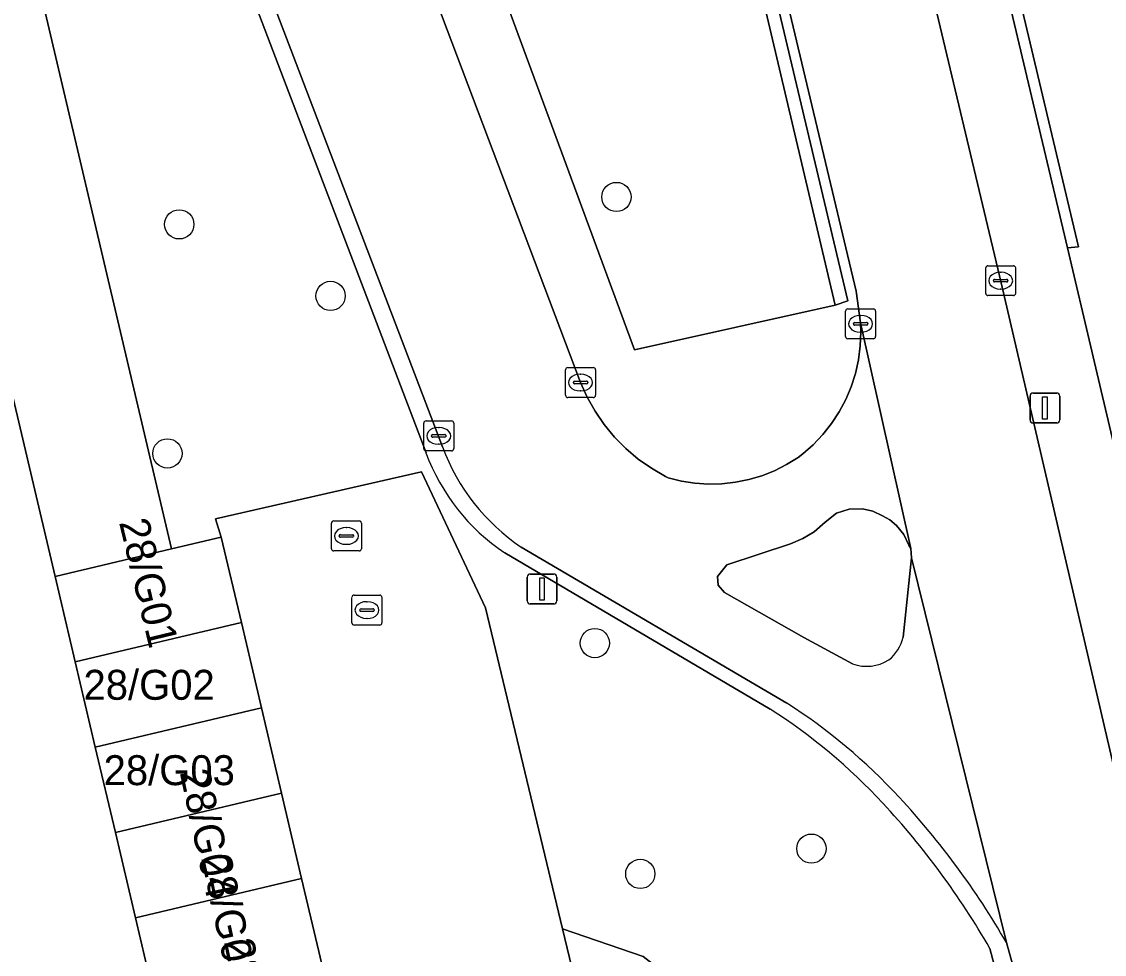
# Model space of a CAD drawing. Extents: x 158031 to 159244, y 380104 to 381214.
# Drawn here: x 158656.19 to 158692.37, y 380931.84 to 380963 of the extents above; entities that cross this region are included whole.
import ezdxf

# ---------------------------------------------------------------- set-up
doc = ezdxf.new("R2010")
doc.units = 0
for name, color, linetype in [('IMGEO_Berm_groen', 7, 'Continuous'), ('IMGEO_Boom', 7, 'Continuous'), ('IMGEO_Erf', 7, 'Continuous'), ('IMGEO_Fietspad_open', 7, 'Continuous'), ('IMGEO_Groenvoorziening', 7, 'Continuous'), ('IMGEO_Kolk', 7, 'Continuous'), ('IMGEO_Lichtmast', 7, 'Continuous'), ('IMGEO_Muur', 7, 'Continuous'), ('IMGEO_Pand', 7, 'Continuous'), ('IMGEO_Pand_nummerreeks', 7, 'Continuous'), ('IMGEO_Rijbaan_lokaal_open', 7, 'Continuous'), ('IMGEO_Rioolput', 7, 'Continuous'), ('IMGEO_Verkeerseiland_open', 7, 'Continuous'), ('IMGEO_Voetpad_open', 7, 'Continuous')]:
    doc.layers.add(name, color=color, linetype=linetype)

msp = doc.modelspace()

# ---------------------------------------------------------------- linework, layer by layer
at = {"layer": 'IMGEO_Berm_groen'}
msp.add_lwpolyline([(158659.843, 380997.893), (158660.03, 380997.272), (158666.732, 380978.988), (158676.668, 380952.037), (158683.376, 380953.532), (158671.995, 381001.81)], dxfattribs=at)
at = {"layer": 'IMGEO_Boom'}
for centre in [(158676.065, 380957.145), (158661.456, 380956.231), (158666.512, 380953.838), (158661.059, 380948.576), (158675.342, 380942.239), (158682.578, 380935.369), (158676.862, 380934.526)]:
    msp.add_circle(centre, 0.489, dxfattribs=at)
at = {"layer": 'IMGEO_Erf'}
msp.add_lwpolyline([(158660.663, 380930.206), (158659.991, 380933.058), (158659.32, 380935.911), (158658.648, 380938.763), (158657.976, 380941.616), (158657.305, 380944.468), (158645.377, 380995.088), (158628.269, 380991.174)], dxfattribs=at)
at = {"layer": 'IMGEO_Fietspad_open'}
for points in [[(158651.91, 381089.41), (158658.223, 381062.478), (158658.774, 381060.069), (158658.818, 381059.878), (158658.497, 381059.8), (158667.371, 381022.499), (158667.86, 381020.483), (158667.967, 381020.043), (158672.035, 381003.268), (158672.361, 381001.891), (158674.016, 380996.666), (158679.129, 380974.762), (158684.079, 380953.998), (158684.223, 380952.937), (158685.897, 380945.401), (158685.924, 380945.089), (158689.094, 380932.233), (158689.866, 380929.463)], [(158710.978, 380861.027), (158709.641, 380866.489), (158709.619, 380866.64), (158709.463, 380867.521), (158707.319, 380876.312), (158699.376, 380909.991), (158693.603, 380934.169), (158688.921, 380954.272), (158678.032, 381000), (158677.125, 381004.39), (158673.033, 381021.228), (158672.927, 381021.669), (158667.035, 381046.28), (158663.617, 381061.042), (158663.576, 381061.221), (158663, 381063.616), (158656.793, 381089.506)], [(158652.006, 380996.675), (158660.379, 380974.663), (158670.252, 380948.792)], [(158683.953, 380941.54), (158682.328, 380942.428), (158679.675, 380943.932), (158679.46, 380944.173), (158679.44, 380944.458), (158679.75, 380944.851), (158681.884, 380945.55), (158682.291, 380945.731), (158682.676, 380945.956), (158683.036, 380946.283), (158683.42, 380946.582), (158683.846, 380946.711), (158684.29, 380946.727), (158684.636, 380946.643), (158684.959, 380946.494), (158685.202, 380946.352), (158685.418, 380946.171), (158685.664, 380945.862), (158685.84, 380945.508), (158685.897, 380945.401), (158684.223, 380952.937), (158684.233, 380952.634), (158684.213, 380952.167), (158684.152, 380951.704), (158684.049, 380951.249), (158683.907, 380950.804), (158683.725, 380950.374), (158683.505, 380949.962), (158683.25, 380949.572), (158682.961, 380949.205), (158682.64, 380948.866), (158682.29, 380948.557), (158682.134, 380948.445), (158681.749, 380948.204), (158681.344, 380947.999), (158680.922, 380947.831), (158680.487, 380947.701), (158680.043, 380947.61), (158679.591, 380947.56), (158679.138, 380947.55), (158678.685, 380947.58), (158678.236, 380947.651), (158677.796, 380947.762), (158677.702, 380947.81), (158677.233, 380948.079), (158676.791, 380948.389), (158676.379, 380948.738), (158675.999, 380949.122), (158675.655, 380949.538), (158675.349, 380949.983), (158675.084, 380950.454), (158674.863, 380950.947), (158665.761, 380975.033)], [(158672.883, 380945.448), (158681.756, 380940.231)], [(158689.094, 380932.233), (158685.924, 380945.089), (158685.65, 380942.439)]]:
    msp.add_lwpolyline(points, dxfattribs=at)
for centre, radius, start, end in [((158676.756, 380951.203), 6.937, 200.3348, 236.0552), ((158684.238, 380942.798), 1.457, 309.4682, 345.7445), ((158684.418, 380942.882), 1.42, 250.869, 301.6659), ((158671.318, 380923.935), 19.352, 42.7931, 57.3595), ((158666.009, 380918.956), 26.63, 29.9054, 42.8947)]:
    msp.add_arc(centre, radius, start, end, dxfattribs=at)
at = {"layer": 'IMGEO_Groenvoorziening'}
for points in [[(158702.855, 380965.659), (158702.09, 380968.88), (158693.503, 381004.589), (158688.991, 381003.505), (158689.195, 381002.553), (158682.503, 381000.919), (158682.212, 381002.231), (158680.496, 381001.857), (158691.506, 380955.478), (158691.138, 380955.441), (158710.56, 380872.948), (158724.226, 380876.207), (158718.399, 380900.655), (158708.105, 380915.35), (158713.159, 380922.64), (158710.911, 380932.073), (158701.955, 380940.406), (158706.933, 380948.762)], [(158661.198, 380945.385), (158649.276, 380995.98), (158645.377, 380995.088), (158657.305, 380944.468)], [(158680.934, 380926.931), (158679.919, 380929.472), (158676.956, 380931.767), (158674.266, 380932.695), (158675.929, 380925.769)]]:
    msp.add_lwpolyline(points, close=True, dxfattribs=at)
for points in [[(158651.455, 380996.478), (158649.276, 380995.98), (158661.198, 380945.385), (158662.86, 380945.776), (158662.669, 380946.393), (158669.548, 380947.966), (158671.693, 380943.415), (158674.266, 380932.695), (158676.956, 380931.767), (158679.919, 380929.472), (158680.934, 380926.931), (158685.421, 380927.973), (158685.323, 380928.413), (158689.258, 380929.353), (158688.543, 380932.036)], [(158669.701, 380948.595), (158651.455, 380996.478)], [(158681.205, 380940.034), (158672.332, 380945.251)]]:
    msp.add_lwpolyline(points, dxfattribs=at)
for centre, radius, start, end in [((158676.205, 380951.006), 6.937, 200.3348, 236.0552), ((158670.767, 380923.738), 19.352, 42.7931, 57.3595), ((158665.458, 380918.759), 26.63, 29.9054, 42.8947)]:
    msp.add_arc(centre, radius, start, end, dxfattribs=at)
at = {"layer": 'IMGEO_Kolk'}
for p, q in [((158688.403, 380953.923), (158688.403, 380954.775)), ((158688.478, 380954.849), (158689.33, 380954.849)), ((158689.404, 380954.775), (158689.404, 380953.923)), ((158688.662, 380954.343), (158688.662, 380954.355)), ((158688.705, 380954.392), (158689.103, 380954.392)), ((158688.891, 380954.629), (158688.916, 380954.629)), ((158689.146, 380954.355), (158689.146, 380954.343)), ((158689.1, 380954.306), (158688.702, 380954.306)), ((158688.914, 380954.069), (158688.889, 380954.069)), ((158689.33, 380953.849), (158688.478, 380953.849)), ((158683.722, 380952.482), (158683.722, 380953.334)), ((158683.797, 380953.408), (158684.649, 380953.408)), ((158684.723, 380953.334), (158684.723, 380952.482)), ((158683.981, 380952.902), (158683.981, 380952.914)), ((158684.024, 380952.951), (158684.422, 380952.951)), ((158684.21, 380953.188), (158684.235, 380953.188)), ((158684.465, 380952.914), (158684.465, 380952.902)), ((158684.419, 380952.865), (158684.021, 380952.865)), ((158684.233, 380952.628), (158684.208, 380952.628)), ((158684.649, 380952.408), (158683.797, 380952.408)), ((158674.365, 380950.518), (158674.365, 380951.37)), ((158674.44, 380951.444), (158675.292, 380951.444)), ((158674.853, 380951.224), (158674.878, 380951.224)), ((158675.366, 380951.37), (158675.366, 380950.518)), ((158674.624, 380950.938), (158674.624, 380950.95)), ((158675.062, 380950.901), (158674.664, 380950.901)), ((158674.667, 380950.987), (158675.065, 380950.987)), ((158675.108, 380950.95), (158675.108, 380950.938)), ((158675.292, 380950.444), (158674.44, 380950.444)), ((158674.876, 380950.664), (158674.851, 380950.664)), ((158669.702, 380949.662), (158670.554, 380949.662)), ((158669.627, 380948.736), (158669.627, 380949.588)), ((158670.115, 380949.442), (158670.14, 380949.442)), ((158670.628, 380949.588), (158670.628, 380948.736)), ((158669.886, 380949.156), (158669.886, 380949.168)), ((158670.324, 380949.119), (158669.926, 380949.119)), ((158669.929, 380949.205), (158670.327, 380949.205)), ((158670.37, 380949.168), (158670.37, 380949.156)), ((158670.554, 380948.662), (158669.702, 380948.662)), ((158670.138, 380948.882), (158670.113, 380948.882)), ((158667.227, 380942.915), (158667.227, 380943.767)), ((158667.302, 380943.841), (158668.154, 380943.841)), ((158667.715, 380943.621), (158667.74, 380943.621)), ((158668.228, 380943.767), (158668.228, 380942.915)), ((158667.486, 380943.335), (158667.486, 380943.347)), ((158667.924, 380943.298), (158667.526, 380943.298)), ((158667.529, 380943.384), (158667.927, 380943.384)), ((158667.97, 380943.347), (158667.97, 380943.335)), ((158668.154, 380942.841), (158667.302, 380942.841)), ((158667.738, 380943.061), (158667.713, 380943.061))]:
    msp.add_line(p, q, dxfattribs=at)
for points in [[(158688.403, 380953.923), (158688.403, 380954.775)], [(158688.478, 380954.849), (158689.33, 380954.849)], [(158689.404, 380954.775), (158689.404, 380953.923)], [(158689.33, 380953.849), (158688.478, 380953.849)], [(158683.722, 380952.482), (158683.722, 380953.334)], [(158683.797, 380953.408), (158684.649, 380953.408)], [(158684.723, 380953.334), (158684.723, 380952.482)], [(158684.649, 380952.408), (158683.797, 380952.408)], [(158674.365, 380950.518), (158674.365, 380951.37)], [(158674.44, 380951.444), (158675.292, 380951.444)], [(158675.366, 380951.37), (158675.366, 380950.518)], [(158675.292, 380950.444), (158674.44, 380950.444)], [(158669.702, 380949.662), (158670.554, 380949.662)], [(158669.627, 380948.736), (158669.627, 380949.588)], [(158670.628, 380949.588), (158670.628, 380948.736)], [(158670.554, 380948.662), (158669.702, 380948.662)], [(158667.227, 380942.915), (158667.227, 380943.767)], [(158667.302, 380943.841), (158668.154, 380943.841)], [(158668.228, 380943.767), (158668.228, 380942.915)], [(158668.154, 380942.841), (158667.302, 380942.841)]]:
    msp.add_lwpolyline(points, dxfattribs=at)
for centre, radius, start, end in [((158688.48, 380954.773), 0.0765, 91.552, 178.448), ((158688.48, 380954.773), 0.0765, 91.552, 178.448), ((158689.328, 380954.773), 0.0765, 1.552, 88.448), ((158689.328, 380954.773), 0.0765, 1.552, 88.448), ((158688.702, 380954.352), 0.0403, 85.8775, 175.7526), ((158688.699, 380954.342), 0.0366, 178.938, 274.7102), ((158689.103, 380954.349), 0.043, 264.8664, 352.4533), ((158689.107, 380954.354), 0.0386, 1.7309, 96.639), ((158688.48, 380953.925), 0.0765, 181.552, 268.448), ((158688.48, 380953.925), 0.0765, 181.552, 268.448), ((158689.328, 380953.925), 0.0765, 271.552, 358.448), ((158689.328, 380953.925), 0.0765, 271.552, 358.448), ((158683.799, 380953.332), 0.0765, 91.552, 178.448), ((158683.799, 380953.332), 0.0765, 91.552, 178.448), ((158684.647, 380953.332), 0.0765, 1.552, 88.448), ((158684.647, 380953.332), 0.0765, 1.552, 88.448), ((158684.021, 380952.911), 0.0403, 85.8775, 175.7526), ((158684.018, 380952.901), 0.0366, 178.938, 274.7102), ((158684.422, 380952.908), 0.043, 264.8664, 352.4533), ((158684.426, 380952.913), 0.0386, 1.7309, 96.639), ((158683.799, 380952.484), 0.0765, 181.552, 268.448), ((158683.799, 380952.484), 0.0765, 181.552, 268.448), ((158684.647, 380952.484), 0.0765, 271.552, 358.448), ((158684.647, 380952.484), 0.0765, 271.552, 358.448), ((158674.442, 380951.368), 0.0765, 91.552, 178.448), ((158674.442, 380951.368), 0.0765, 91.552, 178.448), ((158675.29, 380951.368), 0.0765, 1.552, 88.448), ((158675.29, 380951.368), 0.0765, 1.552, 88.448), ((158674.664, 380950.947), 0.0403, 85.8775, 175.7526), ((158674.661, 380950.937), 0.0366, 178.938, 274.7102), ((158675.065, 380950.944), 0.043, 264.8664, 352.4533), ((158675.069, 380950.949), 0.0386, 1.7309, 96.639), ((158674.442, 380950.52), 0.0765, 181.552, 268.448), ((158674.442, 380950.52), 0.0765, 181.552, 268.448), ((158675.29, 380950.52), 0.0765, 271.552, 358.448), ((158675.29, 380950.52), 0.0765, 271.552, 358.448), ((158669.704, 380949.586), 0.0765, 91.552, 178.448), ((158669.704, 380949.586), 0.0765, 91.552, 178.448), ((158670.552, 380949.586), 0.0765, 1.552, 88.448), ((158670.552, 380949.586), 0.0765, 1.552, 88.448), ((158669.926, 380949.165), 0.0403, 85.8775, 175.7526), ((158669.923, 380949.155), 0.0366, 178.938, 274.7102), ((158670.327, 380949.162), 0.043, 264.8664, 352.4533), ((158670.331, 380949.167), 0.0386, 1.7309, 96.639), ((158669.704, 380948.738), 0.0765, 181.552, 268.448), ((158669.704, 380948.738), 0.0765, 181.552, 268.448), ((158670.552, 380948.738), 0.0765, 271.552, 358.448), ((158670.552, 380948.738), 0.0765, 271.552, 358.448), ((158667.304, 380943.765), 0.0765, 91.552, 178.448), ((158667.304, 380943.765), 0.0765, 91.552, 178.448), ((158668.152, 380943.765), 0.0765, 1.552, 88.448), ((158668.152, 380943.765), 0.0765, 1.552, 88.448), ((158667.526, 380943.344), 0.0403, 85.8775, 175.7526), ((158667.523, 380943.334), 0.0366, 178.938, 274.7102), ((158667.927, 380943.341), 0.043, 264.8664, 352.4533), ((158667.931, 380943.346), 0.0386, 1.7309, 96.639), ((158667.304, 380942.917), 0.0765, 181.552, 268.448), ((158667.304, 380942.917), 0.0765, 181.552, 268.448), ((158668.152, 380942.917), 0.0765, 271.552, 358.448), ((158668.152, 380942.917), 0.0765, 271.552, 358.448)]:
    msp.add_arc(centre, radius, start, end, dxfattribs=at)
for centre, major_axis, ratio, start_param, end_param in [((158688.89, 380954.349), (-0.387, 0.002), 0.722429, 4.712389, 7.853982), ((158688.915, 380954.349), (-0.39, 0.002), 0.717154, 1.570796, 4.712389), ((158684.209, 380952.908), (-0.387, 0.002), 0.722429, 4.712389, 7.853982), ((158684.234, 380952.908), (-0.39, 0.002), 0.717154, 1.570796, 4.712389), ((158674.852, 380950.944), (-0.387, 0.002), 0.722429, 4.712389, 7.853982), ((158674.877, 380950.944), (-0.39, 0.002), 0.717154, 1.570796, 4.712389), ((158670.114, 380949.162), (-0.387, 0.002), 0.722429, 4.712389, 7.853982), ((158670.139, 380949.162), (-0.39, 0.002), 0.717154, 1.570796, 4.712389), ((158667.714, 380943.341), (-0.387, 0.002), 0.722429, 4.712389, 7.853982), ((158667.739, 380943.341), (-0.39, 0.002), 0.717154, 1.570796, 4.712389)]:
    msp.add_ellipse(centre, major_axis=major_axis, ratio=ratio, start_param=start_param, end_param=end_param, dxfattribs=at)
at = {"layer": 'IMGEO_Lichtmast'}
for p, q in [((158689.885, 380949.694), (158689.885, 380950.494)), ((158689.885, 380950.494), (158689.885, 380949.694)), ((158689.985, 380950.594), (158690.775, 380950.594)), ((158690.775, 380950.594), (158689.985, 380950.594)), ((158690.875, 380950.494), (158690.875, 380949.694)), ((158690.875, 380949.694), (158690.875, 380950.494)), ((158690.775, 380949.594), (158689.985, 380949.594)), ((158689.985, 380949.594), (158690.775, 380949.594)), ((158673.08, 380943.645), (158673.08, 380944.445)), ((158673.08, 380944.445), (158673.08, 380943.645)), ((158673.18, 380944.545), (158673.97, 380944.545)), ((158673.97, 380944.545), (158673.18, 380944.545)), ((158674.07, 380944.445), (158674.07, 380943.645)), ((158674.07, 380943.645), (158674.07, 380944.445)), ((158673.97, 380943.545), (158673.18, 380943.545)), ((158673.18, 380943.545), (158673.97, 380943.545))]:
    msp.add_line(p, q, dxfattribs=at)
for points in [[(158690.305, 380950.469), (158690.455, 380950.469), (158690.455, 380949.719), (158690.305, 380949.719), (158690.305, 380950.469)], [(158673.5, 380944.42), (158673.65, 380944.42), (158673.65, 380943.67), (158673.5, 380943.67), (158673.5, 380944.42)]]:
    msp.add_lwpolyline(points, dxfattribs=at)
for centre, start, end in [((158689.985, 380950.494), 90, 180), ((158689.985, 380950.494), 90, 180), ((158690.775, 380950.494), 0, 90), ((158690.775, 380950.494), 360, 90), ((158689.985, 380949.694), 180, 270), ((158689.985, 380949.694), 180, 270), ((158690.775, 380949.694), 270, 0), ((158690.775, 380949.694), 270, 0), ((158673.18, 380944.445), 90, 180), ((158673.18, 380944.445), 90, 180), ((158673.97, 380944.445), 0, 90), ((158673.97, 380944.445), 360, 90), ((158673.18, 380943.645), 180, 270), ((158673.18, 380943.645), 180, 270), ((158673.97, 380943.645), 270, 0), ((158673.97, 380943.645), 270, 0)]:
    msp.add_arc(centre, 0.1, start, end, dxfattribs=at)
at = {"layer": 'IMGEO_Muur'}
for points in [[(158672.361, 381001.891), (158672.035, 381003.268), (158671.666, 381003.181), (158671.995, 381001.81), (158683.376, 380953.532), (158683.797, 380953.67)], [(158680.496, 381001.857), (158680.141, 381001.782), (158691.138, 380955.441), (158691.506, 380955.478)]]:
    msp.add_lwpolyline(points, close=True, dxfattribs=at)
at = {"layer": 'IMGEO_Pand'}
for points in [[(158663.532, 380942.924), (158662.86, 380945.776), (158661.198, 380945.385), (158657.305, 380944.468), (158657.976, 380941.616)], [(158658.648, 380938.763), (158664.203, 380940.071), (158663.532, 380942.924), (158657.976, 380941.616)], [(158659.32, 380935.911), (158664.874, 380937.218), (158664.203, 380940.071), (158658.648, 380938.763)], [(158659.32, 380935.911), (158659.991, 380933.058), (158665.546, 380934.366), (158664.874, 380937.218)], [(158660.663, 380930.206), (158666.218, 380931.513), (158665.546, 380934.366), (158659.991, 380933.058)]]:
    msp.add_lwpolyline(points, close=True, dxfattribs=at)
at = {"layer": 'IMGEO_Rijbaan_lokaal_open'}
msp.add_lwpolyline([(158675.929, 380925.769), (158674.266, 380932.695), (158671.693, 380943.415), (158669.548, 380947.966), (158662.669, 380946.393), (158662.86, 380945.776), (158663.532, 380942.924), (158664.203, 380940.071), (158664.874, 380937.218), (158665.546, 380934.366), (158666.218, 380931.513)], dxfattribs=at)
at = {"layer": 'IMGEO_Rioolput'}
for p, q in [((158666.541, 380945.392), (158666.541, 380946.244)), ((158666.616, 380946.318), (158667.468, 380946.318)), ((158667.029, 380946.098), (158667.054, 380946.098)), ((158667.542, 380946.244), (158667.542, 380945.392)), ((158666.8, 380945.812), (158666.8, 380945.824)), ((158667.238, 380945.775), (158666.84, 380945.775)), ((158666.843, 380945.861), (158667.241, 380945.861)), ((158667.284, 380945.824), (158667.284, 380945.812)), ((158667.468, 380945.318), (158666.616, 380945.318)), ((158667.052, 380945.538), (158667.027, 380945.538))]:
    msp.add_line(p, q, dxfattribs=at)
for points in [[(158666.541, 380945.392), (158666.541, 380946.244)], [(158666.616, 380946.318), (158667.468, 380946.318)], [(158667.542, 380946.244), (158667.542, 380945.392)], [(158667.468, 380945.318), (158666.616, 380945.318)]]:
    msp.add_lwpolyline(points, dxfattribs=at)
for centre, radius, start, end in [((158666.618, 380946.242), 0.0765, 91.552, 178.448), ((158666.618, 380946.242), 0.0765, 91.552, 178.448), ((158667.466, 380946.242), 0.0765, 1.552, 88.448), ((158667.466, 380946.242), 0.0765, 1.552, 88.448), ((158666.84, 380945.821), 0.0403, 85.8775, 175.7526), ((158666.837, 380945.811), 0.0366, 178.938, 274.7102), ((158667.241, 380945.818), 0.043, 264.8664, 352.4533), ((158667.245, 380945.823), 0.0386, 1.7309, 96.639), ((158666.618, 380945.394), 0.0765, 181.552, 268.448), ((158666.618, 380945.394), 0.0765, 181.552, 268.448), ((158667.466, 380945.394), 0.0765, 271.552, 358.448), ((158667.466, 380945.394), 0.0765, 271.552, 358.448)]:
    msp.add_arc(centre, radius, start, end, dxfattribs=at)
for centre, major_axis, ratio, start_param, end_param in [((158667.028, 380945.818), (-0.387, 0.002), 0.722429, 4.712389, 7.853982), ((158667.053, 380945.818), (-0.39, 0.002), 0.717154, 1.570796, 4.712389)]:
    msp.add_ellipse(centre, major_axis=major_axis, ratio=ratio, start_param=start_param, end_param=end_param, dxfattribs=at)
at = {"layer": 'IMGEO_Verkeerseiland_open'}
msp.add_lwpolyline([(158685.65, 380942.439), (158685.924, 380945.089), (158685.897, 380945.401), (158685.84, 380945.508), (158685.664, 380945.862), (158685.418, 380946.171), (158685.202, 380946.352), (158684.959, 380946.494), (158684.636, 380946.643), (158684.29, 380946.727), (158683.846, 380946.711), (158683.42, 380946.582), (158683.036, 380946.283), (158682.676, 380945.956), (158682.291, 380945.731), (158681.884, 380945.55), (158679.75, 380944.851), (158679.44, 380944.458), (158679.46, 380944.173), (158679.675, 380943.932), (158682.328, 380942.428), (158683.953, 380941.54)], dxfattribs=at)
for centre, radius, start, end in [((158684.238, 380942.798), 1.457, 309.4682, 345.7445), ((158684.418, 380942.882), 1.42, 250.869, 301.6659)]:
    msp.add_arc(centre, radius, start, end, dxfattribs=at)
at = {"layer": 'IMGEO_Voetpad_open'}
for points in [[(158656.793, 381089.506), (158663, 381063.616), (158663.576, 381061.221), (158663.617, 381061.042), (158667.035, 381046.28), (158672.927, 381021.669), (158673.033, 381021.228), (158677.125, 381004.39), (158678.032, 381000), (158688.921, 380954.272), (158693.603, 380934.169), (158699.376, 380909.991), (158707.319, 380876.312), (158709.463, 380867.521), (158709.619, 380866.64)], [(158710.56, 380872.948), (158691.138, 380955.441), (158680.141, 381001.782), (158679.454, 381004.674), (158675.365, 381021.433), (158675.292, 381021.757), (158675.182, 381022.181), (158674.741, 381023.929), (158669.709, 381045.431), (158670.29, 381045.607), (158672.091, 381048.584), (158671.442, 381051.187), (158668.966, 381050.585), (158669.149, 381049.844), (158668.789, 381049.827), (158665.954, 381061.6), (158665.91, 381061.781), (158665.863, 381061.976), (158665.542, 381063.312), (158667.243, 381063.721), (158667.037, 381064.578), (158664.329, 381075.825)], [(158684.233, 380952.634), (158684.223, 380952.937), (158684.079, 380953.998), (158679.129, 380974.762), (158674.016, 380996.666), (158672.361, 381001.891), (158683.797, 380953.67), (158683.376, 380953.532), (158676.668, 380952.037), (158666.732, 380978.988), (158660.03, 380997.272), (158659.843, 380997.893)], [(158652.006, 380996.675), (158651.455, 380996.478), (158669.701, 380948.595)], [(158670.252, 380948.792), (158660.379, 380974.663), (158652.006, 380996.675)], [(158665.761, 380975.033), (158674.863, 380950.947), (158675.084, 380950.454), (158675.349, 380949.983), (158675.655, 380949.538), (158675.999, 380949.122), (158676.379, 380948.738), (158676.791, 380948.389), (158677.233, 380948.079), (158677.702, 380947.81), (158677.796, 380947.762), (158678.236, 380947.651), (158678.685, 380947.58), (158679.138, 380947.55), (158679.591, 380947.56), (158680.043, 380947.61), (158680.487, 380947.701), (158680.922, 380947.831), (158681.344, 380947.999), (158681.749, 380948.204), (158682.134, 380948.445), (158682.29, 380948.557), (158682.64, 380948.866), (158682.961, 380949.205), (158683.25, 380949.572), (158683.505, 380949.962), (158683.725, 380950.374), (158683.907, 380950.804), (158684.049, 380951.249), (158684.152, 380951.704), (158684.213, 380952.167), (158684.233, 380952.634)], [(158681.756, 380940.231), (158672.883, 380945.448)], [(158672.332, 380945.251), (158681.205, 380940.034)], [(158688.543, 380932.036), (158689.258, 380929.353), (158689.866, 380929.463), (158689.094, 380932.233)]]:
    msp.add_lwpolyline(points, dxfattribs=at)
for centre, radius, start, end in [((158676.205, 380951.006), 6.937, 200.3348, 236.0552), ((158676.756, 380951.203), 6.937, 200.3348, 236.0552), ((158671.318, 380923.935), 19.352, 42.7931, 57.3595), ((158670.767, 380923.738), 19.352, 42.7931, 57.3595), ((158666.009, 380918.956), 26.63, 29.9054, 42.8947), ((158665.458, 380918.759), 26.63, 29.9054, 42.8947)]:
    msp.add_arc(centre, radius, start, end, dxfattribs=at)

# ---------------------------------------------------------------- texts
at = {"layer": 'IMGEO_Pand_nummerreeks'}
for s, rotation, p in [('28/G01', 283.5704, (158659.439, 380946.279)), ('28/G04', 282.1886, (158661.469, 380937.917)), ('28/G05', 282.1886, (158662.182, 380935.064)), ('28/G06', 282.1886, (158662.941, 380932.258))]:
    msp.add_text(s, height=1, rotation=rotation, dxfattribs=at).set_placement(p)
for s, p in [('28/G02', (158658.256, 380940.344)), ('28/G03', (158658.928, 380937.491))]:
    msp.add_text(s, height=1, dxfattribs=at).set_placement(p)

doc.saveas('drawing.dxf')
